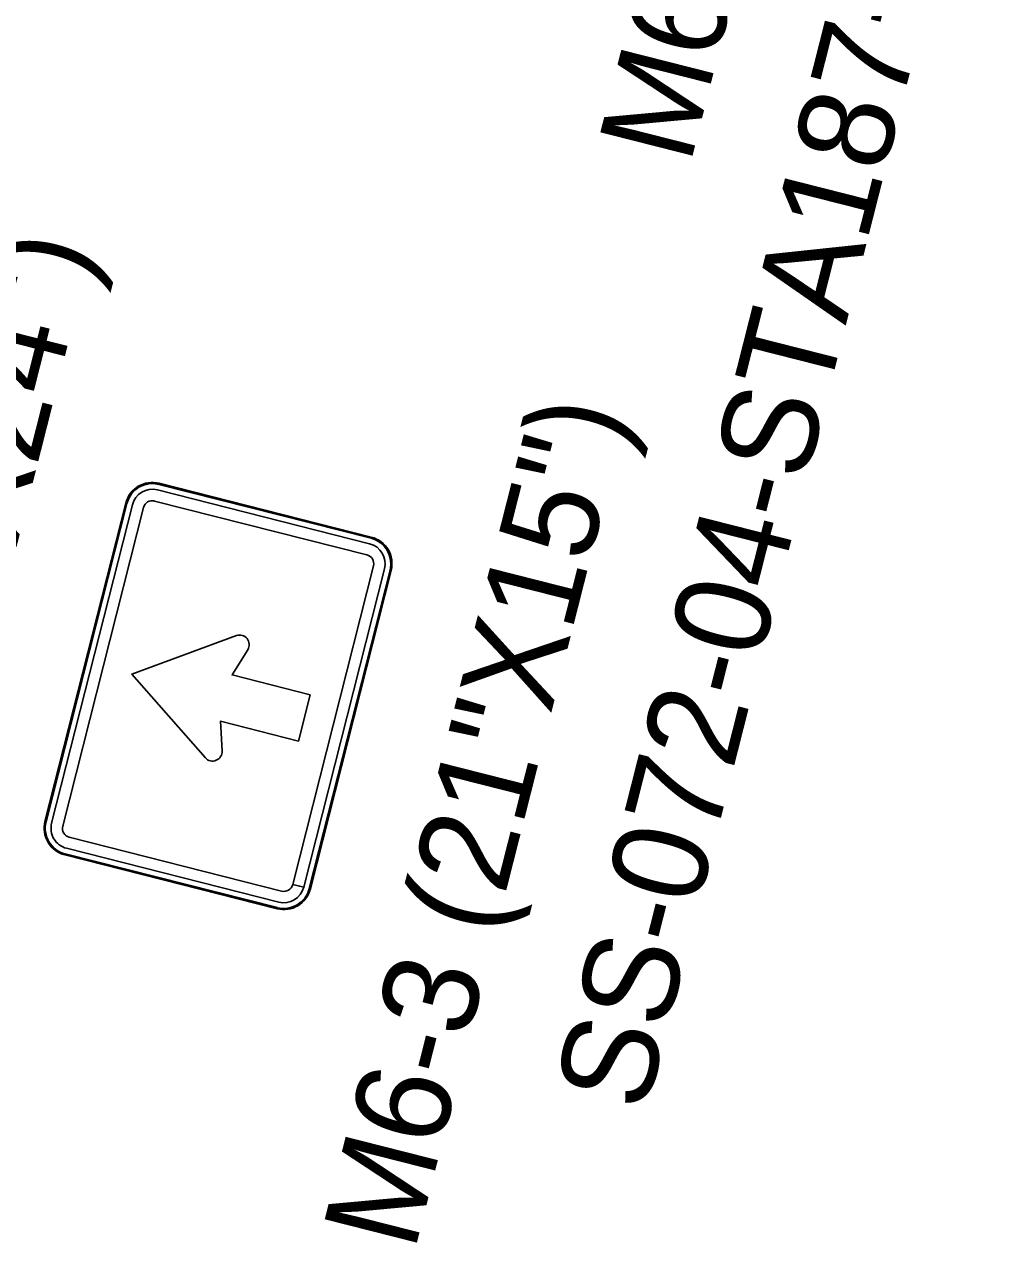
# Model space of a CAD drawing. Extents: x 670257 to 671518, y 737783 to 738188.
# Drawn here: x 670298.21 to 670300.795, y 738148.365 to 738151.567 of the extents above; entities that cross this region are included whole.
import ezdxf

# ---------------------------------------------------------------- set-up
doc = ezdxf.new("R2010")
doc.units = 0
for name, color, linetype in [('Default', 7, 'Continuous'), ('R_SIGN_ANNOT', 7, 'Continuous'), ('R_SIGN_HWY102', 7, 'Continuous')]:
    doc.layers.add(name, color=color, linetype=linetype)

msp = doc.modelspace()

# ---------------------------------------------------------------- linework, layer by layer
at = {"layer": 'R_SIGN_HWY102'}
for p, q in [((670298.5636, 738150.3577), (670298.5637, 738150.3576)), ((670299.1216, 738150.2161), (670298.5637, 738150.3576)), ((670298.5644, 738150.3605), (670298.5644, 738150.3606)), ((670298.5644, 738150.3605), (670298.5644, 738150.3606)), ((670299.1223, 738150.219), (670298.5644, 738150.3605)), ((670299.1223, 738150.219), (670298.5644, 738150.3605)), ((670299.1179, 738150.2016), (670298.56, 738150.3431)), ((670298.56, 738150.3431), (670298.56, 738150.3431)), ((670298.4769, 738150.3085), (670298.2646, 738149.4714)), ((670298.477, 738150.3085), (670298.2647, 738149.4714)), ((670298.4798, 738150.3077), (670298.2675, 738149.4707)), ((670298.4944, 738150.304), (670298.282, 738149.467)), ((670298.5235, 738150.2967), (670298.3111, 738149.4596)), ((670298.4769, 738150.3085), (670298.4769, 738150.3085)), ((670298.4769, 738150.3085), (670298.477, 738150.3085)), ((670298.4798, 738150.3077), (670298.4799, 738150.3078)), ((670298.4944, 738150.3041), (670298.4944, 738150.304)), ((670298.5235, 738150.2967), (670298.5234, 738150.2967)), ((670298.5526, 738150.3141), (670298.5526, 738150.314)), ((670299.1105, 738150.1725), (670298.5526, 738150.314)), ((670299.1179, 738150.2016), (670299.1179, 738150.2016)), ((670299.1216, 738150.2161), (670299.1216, 738150.2161)), ((670299.1223, 738150.219), (670299.1223, 738150.219)), ((670299.1223, 738150.219), (670299.1223, 738150.219)), ((670299.1105, 738150.1725), (670299.1105, 738150.1725)), ((670298.9156, 738149.3066), (670299.1279, 738150.1434)), ((670298.9447, 738149.2992), (670299.1569, 738150.136)), ((670298.9592, 738149.2953), (670299.1715, 738150.1323)), ((670298.962, 738149.2945), (670299.1744, 738150.1316)), ((670298.9621, 738149.2945), (670299.1744, 738150.1316)), ((670299.1279, 738150.1434), (670299.1279, 738150.1434)), ((670299.1569, 738150.136), (670299.1569, 738150.136)), ((670299.1715, 738150.1323), (670299.1715, 738150.1323)), ((670299.1744, 738150.1316), (670299.1744, 738150.1316)), ((670299.1744, 738150.1316), (670299.1744, 738150.1316)), ((670298.2646, 738149.4714), (670298.2646, 738149.4714)), ((670298.2647, 738149.4714), (670298.2646, 738149.4714)), ((670298.2675, 738149.4707), (670298.2675, 738149.4707)), ((670298.282, 738149.467), (670298.2821, 738149.467)), ((670298.3111, 738149.4596), (670298.3111, 738149.4596)), ((670298.3285, 738149.4304), (670298.3285, 738149.4305)), ((670298.3285, 738149.4304), (670298.8864, 738149.2889)), ((670298.3211, 738149.4014), (670298.3211, 738149.4014)), ((670298.3211, 738149.4014), (670298.879, 738149.2599)), ((670298.3167, 738149.384), (670298.3167, 738149.3839)), ((670298.3167, 738149.384), (670298.3167, 738149.3839)), ((670298.3167, 738149.3839), (670298.8746, 738149.2424)), ((670298.3167, 738149.3839), (670298.8746, 738149.2424)), ((670298.3174, 738149.3869), (670298.8753, 738149.2454)), ((670298.3174, 738149.3869), (670298.3174, 738149.3869)), ((670298.9446, 738149.2989), (670298.9155, 738149.3063)), ((670298.9155, 738149.3063), (670298.9156, 738149.3063)), ((670298.9156, 738149.3066), (670298.9447, 738149.2992)), ((670298.9446, 738149.2989), (670298.9446, 738149.2989)), ((670298.8864, 738149.289), (670298.8864, 738149.2889)), ((670298.9592, 738149.2952), (670298.9592, 738149.2953)), ((670298.9592, 738149.2953), (670298.9621, 738149.2945)), ((670298.962, 738149.2945), (670298.9592, 738149.2952)), ((670298.9621, 738149.2945), (670298.962, 738149.2945)), ((670298.8746, 738149.2424), (670298.8746, 738149.2425)), ((670298.8746, 738149.2424), (670298.8746, 738149.2425)), ((670298.8754, 738149.2454), (670298.8753, 738149.2454)), ((670298.879, 738149.2599), (670298.8791, 738149.2599))]:
    msp.add_line(p, q, dxfattribs=at)
for points in [[(670298.7676, 738149.9602), (670298.4929, 738149.859), (670298.6861, 738149.6391)], [(670298.7676, 738149.9602), (670298.4929, 738149.859), (670298.6861, 738149.6391)], [(670298.7676, 738149.9602), (670298.4929, 738149.859), (670298.6861, 738149.6391)], [(670298.9617, 738149.805), (670298.7565, 738149.8571), (670298.7976, 738149.9233)], [(670298.9617, 738149.805), (670298.7565, 738149.8571), (670298.7976, 738149.9233)], [(670298.9617, 738149.805), (670298.7565, 738149.8571), (670298.7976, 738149.9233)], [(670298.7302, 738149.6573), (670298.7256, 738149.735), (670298.9307, 738149.683), (670298.9617, 738149.805)], [(670298.7302, 738149.6573), (670298.7256, 738149.735), (670298.9307, 738149.683), (670298.9617, 738149.805)], [(670298.7302, 738149.6573), (670298.7256, 738149.735), (670298.9307, 738149.683), (670298.9617, 738149.805)]]:
    msp.add_lwpolyline(points, dxfattribs=at)
for centre, major_axis, start_param, end_param in [((670298.5467, 738150.2908), (0.0177, 0.0698), 0, 1.570796), ((670298.5467, 738150.2908), (0.0177, 0.0698), 0, 1.570796), ((670298.5467, 738150.2908), (0.017, 0.0669), 0, 1.570796), ((670298.5467, 738150.2908), (0.0133, 0.0523), 0, 1.570796), ((670298.5467, 738150.2908), (0.0059, 0.0233), 0, 1.570796), ((670299.1046, 738150.1493), (0.0133, 0.0523), 4.712389, 6.283185), ((670299.1046, 738150.1493), (0.017, 0.0669), 4.712389, 6.283185), ((670299.1046, 738150.1493), (0.0177, 0.0698), 4.712389, 6.283185), ((670299.1046, 738150.1493), (0.0177, 0.0698), 4.712389, 6.283185), ((670299.1046, 738150.1493), (0.0059, 0.0233), 4.712389, 6.283185), ((670298.7762, 738149.9366), (0.0062, 0.0244), 4.405194, 6.884438), ((670298.7762, 738149.9366), (0.0062, 0.0244), 4.405194, 6.884438), ((670298.7762, 738149.9366), (0.0062, 0.0244), 4.405194, 6.884438), ((670298.705, 738149.6558), (-0.0062, -0.0244), 5.681933, 8.161176), ((670298.705, 738149.6558), (-0.0062, -0.0244), 5.681933, 8.161176), ((670298.705, 738149.6558), (-0.0062, -0.0244), 5.681933, 8.161176), ((670298.3344, 738149.4537), (0.0177, 0.0698), 1.570796, 3.141593), ((670298.3344, 738149.4537), (0.0177, 0.0698), 1.570796, 3.141593), ((670298.3344, 738149.4537), (0.017, 0.0669), 1.570796, 3.141593), ((670298.3344, 738149.4537), (0.0133, 0.0523), 1.570796, 3.141593), ((670298.3344, 738149.4537), (0.0059, 0.0233), 1.570796, 3.141593), ((670298.8923, 738149.3122), (0.0133, 0.0523), 3.141593, 4.712389), ((670298.8923, 738149.3122), (0.0059, 0.0233), 3.141593, 4.712389), ((670298.8923, 738149.3122), (0.0177, 0.0698), 3.141593, 4.712389), ((670298.8923, 738149.3122), (0.0177, 0.0698), 3.141593, 4.712389), ((670298.8923, 738149.3122), (0.017, 0.0669), 3.141593, 4.712389)]:
    msp.add_ellipse(centre, major_axis=major_axis, ratio=0.99981, start_param=start_param, end_param=end_param, dxfattribs=at)

# ---------------------------------------------------------------- texts
at = {"layer": 'Default'}
for s, rotation, p in [('M6-1R (21"X15")', 75.7686, (670299.9598, 738151.1949)), ('SS-072-04-STA187+45EB', 75.7685, (670299.8437, 738148.703)), ('M6-3 (21"X15")', 75.7686, (670299.2354, 738148.3384))]:
    msp.add_text(s, height=0.25, rotation=rotation, dxfattribs=at).set_placement(p)
at = {"layer": 'R_SIGN_ANNOT'}
msp.add_text('M1-1 (24"X24")', height=0.25, rotation=75.7686, dxfattribs=at).set_placement((670297.8299, 738148.7741))

doc.saveas('drawing.dxf')
